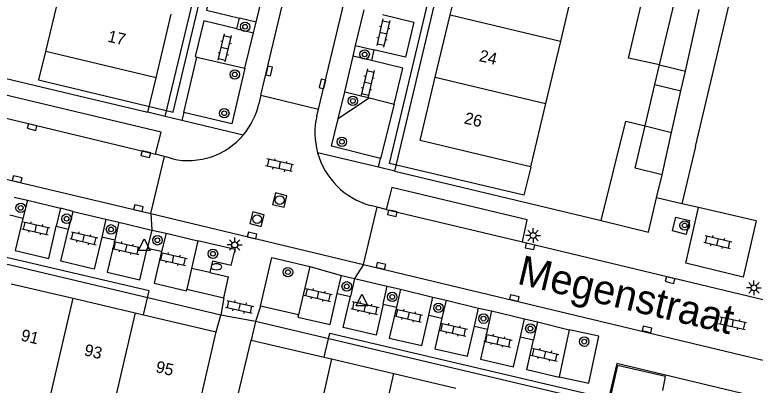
# Model space of a CAD drawing. Extents: x 124000 to 128010, y 398999 to 403000.
# Drawn here: x 127465 to 127527.7, y 399931.5 to 399962.9 of the extents above; entities that cross this region are included whole.
import ezdxf

# ---------------------------------------------------------------- set-up
doc = ezdxf.new("R2010")
doc.units = 0
for name, color, linetype in [('gg-afsc-erfafscheiding', 7, 'Continuous'), ('gg-afsc-muur', 7, 'Continuous'), ('gg-anno-huisnummerreeks BGT', 7, 'Continuous'), ('gg-anno-openbare ruimte label', 7, 'Continuous'), ('gg-bbg-bijgebouw', 7, 'Continuous'), ('gg-bbg-gedigitaliseerde bebouwing', 7, 'Continuous'), ('gg-bbg-gedigitaliseerde bijgebouw', 7, 'Continuous'), ('gg-bbg-hoofdgebouw', 7, 'Continuous'), ('gg-bbg-luifel en loopbrug', 7, 'Continuous'), ('gg-bbg-tussenscheiding', 7, 'Continuous'), ('gg-knt-verharding', 7, 'Continuous'), ('gg-knt-verharding nz', 7, 'Continuous'), ('gt-grn-groengrens', 7, 'Continuous'), ('gt-grn-weggrens', 7, 'Continuous'), ('gt-symb-boom', 7, 'Continuous'), ('gt-symb-brandkraan', 7, 'Continuous'), ('gt-symb-klinker verharding', 7, 'Continuous'), ('gt-symb-kolk', 7, 'Continuous'), ('gt-symb-lichtmast', 7, 'Continuous'), ('gt-symb-rioolschacht', 7, 'Continuous'), ('gt-symb-waterafsluiter', 7, 'Continuous')]:
    doc.layers.add(name, color=color, linetype=linetype)

# ---------------------------------------------------------------- blocks, each defined once
blk = doc.blocks.new('gt0-BOOM')
at = {"layer": 'gt-symb-boom'}
for radius in [0.4, 0.2]:
    blk.add_circle((0, 0), radius, dxfattribs=at)
blk = doc.blocks.new('gt0-KL1')
at = {"layer": 'gt-symb-klinker verharding'}
for p, q in [((-1.15, 0.3), (1.15, 0.3)), ((-1, -0.3), (-1, 0.3)), ((-0.5, 0.3), (-0.5, 0.45)), ((0, -0.3), (0, 0.3)), ((0.5, 0.3), (0.5, 0.45)), ((1, -0.3), (1, 0.3)), ((-1.15, -0.3), (1.15, -0.3)), ((-0.5, -0.45), (-0.5, -0.3)), ((0.5, -0.45), (0.5, -0.3))]:
    blk.add_line(p, q, dxfattribs=at)
blk = doc.blocks.new('gt0-LMAST')
at = {"layer": 'gt-symb-lichtmast'}
for p, q in [((-0.182, 0.173), (-0.447, 0.438)), ((-0.005, 0.246), (-0.005, 0.621)), ((0.172, 0.173), (0.437, 0.438)), ((-0.255, -0.004), (-0.63, -0.004)), ((-0.182, -0.181), (-0.447, -0.446)), ((-0.005, -0.254), (-0.005, -0.629)), ((0.437, -0.446), (0.172, -0.181)), ((0.245, -0.004), (0.62, -0.004))]:
    blk.add_line(p, q, dxfattribs=at)
blk.add_circle((-0.005, -0.004), 0.25, dxfattribs=at)
blk = doc.blocks.new('gt0-KOLK')
at = {"layer": 'gt-symb-kolk'}
blk.add_lwpolyline([(0, 0), (0.375, 0), (0.375, 0.4), (-0.375, 0.4), (-0.375, 0), (0, 0)], dxfattribs=at)
blk = doc.blocks.new('gt0-WAFSL')
at = {"layer": 'gt-symb-waterafsluiter'}
for p, q in [((-0.5, -0.333), (0, 0.667)), ((0, 0.667), (0.5, -0.333)), ((0.5, -0.333), (-0.5, -0.333))]:
    blk.add_line(p, q, dxfattribs=at)
blk = doc.blocks.new('gt0-BR')
at = {"layer": 'gt-symb-brandkraan'}
for centre, radius, start, end in [((-0.244, 0), 0.206, 107.56694, 252.43307), ((0.599, -2.664), 3, 106.89205, 107.56694), ((0, -0.691), 0.938, 73.10799, 106.89205), ((-0.599, -2.664), 3, 72.43309, 73.10799), ((0.244, 0), 0.206, 287.56695, 72.43309), ((0.599, 2.664), 3, 252.43307, 253.10797), ((0, 0.691), 0.938, 253.10797, 286.89206), ((-0.599, 2.664), 3, 286.89206, 287.56695)]:
    blk.add_arc(centre, radius, start, end, dxfattribs=at)
blk = doc.blocks.new('gt0-RS')
at = {"layer": 'gt-symb-rioolschacht'}
blk.add_lwpolyline([(-0.5, -0.5), (0.5, -0.5), (0.5, 0.5), (-0.5, 0.5)], close=True, dxfattribs=at)
blk.add_circle((0, 0), 0.375, dxfattribs=at)

msp = doc.modelspace()

# ---------------------------------------------------------------- linework, layer by layer
at = {"layer": 'gg-afsc-erfafscheiding'}
for p, q in [((127522.663, 399951.717), (127529.947, 399982.26)), ((127476.281, 399954.604), (127476.979, 399957.529)), ((127471.03, 399955.853), (127476.281, 399954.604)), ((127514.462, 399945.502), (127514.688, 399945.446))]:
    msp.add_line(p, q, dxfattribs=at)
at = {"layer": 'gg-afsc-muur'}
for p, q in [((127460.703, 399958.309), (127471.03, 399955.853)), ((127522.663, 399951.717), (127521.51, 399946.852)), ((127497.196, 399949.627), (127514.462, 399945.502)), ((127522.935, 399946.522), (127521.51, 399946.852)), ((127527.812, 399945.392), (127522.935, 399946.522))]:
    msp.add_line(p, q, dxfattribs=at)
at = {"layer": 'gg-bbg-bijgebouw'}
msp.add_line((127519.84, 399949.315), (127517.555, 399949.863), dxfattribs=at)
at = {"layer": 'gg-bbg-gedigitaliseerde bebouwing'}
msp.add_line((127467.641, 399959.757), (127468.947, 399965.191), dxfattribs=at)
at = {"layer": 'gg-bbg-gedigitaliseerde bijgebouw'}
for p, q in [((127519.626, 399958.617), (127520.861, 399963.84)), ((127521.812, 399958.088), (127522.987, 399963.317)), ((127519.626, 399958.617), (127521.812, 399958.088)), ((127518.403, 399953.448), (127519.232, 399956.951)), ((127519.232, 399956.951), (127521.436, 399956.414)), ((127520.646, 399952.901), (127521.436, 399956.414)), ((127517.555, 399949.863), (127518.403, 399953.448)), ((127519.84, 399949.315), (127520.646, 399952.901))]:
    msp.add_line(p, q, dxfattribs=at)
at = {"layer": 'gg-bbg-hoofdgebouw'}
for p, q in [((127501.894, 399962.857), (127503.151, 399968.11)), ((127512.492, 399965.897), (127511.236, 399960.645)), ((127476.979, 399957.529), (127478.264, 399962.918)), ((127500.631, 399957.576), (127501.894, 399962.857)), ((127511.236, 399960.645), (127509.973, 399955.365)), ((127476.979, 399957.529), (127467.641, 399959.757)), ((127509.973, 399955.365), (127508.684, 399949.976)), ((127464.707, 399940.067), (127469.955, 399938.836)), ((127469.955, 399938.836), (127475.213, 399937.603)), ((127475.213, 399937.603), (127475.901, 399937.442)), ((127475.901, 399937.442), (127482.077, 399935.994)), ((127479.887, 399926.647), (127482.077, 399935.994)), ((127482.778, 399925.961), (127485.031, 399935.293)), ((127485.031, 399935.293), (127491.214, 399933.842)), ((127491.214, 399933.842), (127491.845, 399933.694)), ((127491.845, 399933.694), (127497.109, 399932.459)), ((127497.109, 399932.459), (127502.365, 399931.226))]:
    msp.add_line(p, q, dxfattribs=at)
msp.add_lwpolyline([(127508.684, 399949.976), (127499.347, 399952.209), (127500.631, 399957.576)], dxfattribs=at)
at = {"layer": 'gg-bbg-luifel en loopbrug'}
for p, q in [((127519.232, 399956.951), (127519.626, 399958.617)), ((127521.436, 399956.414), (127521.812, 399958.088)), ((127519.374, 399947.362), (127519.84, 399949.315)), ((127518.678, 399944.451), (127519.374, 399947.362)), ((127514.688, 399945.446), (127518.678, 399944.451))]:
    msp.add_line(p, q, dxfattribs=at)
for points in [[(127467.641, 399959.757), (127467.592, 399959.769), (127467.017, 399957.362), (127478.412, 399954.625), (127489.221, 399999.898), (127487.201, 400000.38)], [(127508.684, 399949.976), (127508.713, 399949.969), (127508.142, 399947.583), (127496.738, 399950.268), (127503.772, 399979.772), (127505.823, 399979.282)], [(127519.626, 399958.617), (127516.999, 399959.207), (127518.241, 399964.459), (127520.861, 399963.84)], [(127514.688, 399945.446), (127516.759, 399953.853), (127518.403, 399953.448)], [(127475.901, 399937.442), (127476.375, 399939.463), (127453.984, 399944.706), (127451.295, 399933.305), (127451.834, 399933.179), (127451.844, 399933.222)], [(127491.214, 399933.842), (127491.691, 399935.877), (127514.059, 399930.619), (127511.417, 399919.21), (127510.841, 399919.345), (127510.848, 399919.375)], [(127519.902, 399931.022), (127520.145, 399932.202), (127516.059, 399933.132), (127515.276, 399929.682)]]:
    msp.add_lwpolyline(points, dxfattribs=at)
at = {"layer": 'gg-bbg-tussenscheiding'}
for p, q in [((127501.894, 399962.857), (127511.236, 399960.645)), ((127500.631, 399957.576), (127509.973, 399955.365)), ((127518.403, 399953.448), (127520.646, 399952.901)), ((127467.768, 399929.489), (127469.955, 399938.836)), ((127494.985, 399923.097), (127497.109, 399932.459))]:
    msp.add_line(p, q, dxfattribs=at)
for points in [[(127475.213, 399937.603), (127473.022, 399928.252), (127472.877, 399928.291)], [(127491.845, 399933.694), (127489.73, 399924.334), (127489.778, 399924.319)]]:
    msp.add_lwpolyline(points, dxfattribs=at)
at = {"layer": 'gg-knt-verharding'}
for p, q in [((127485.85, 399956.067), (127503.101, 400028.276)), ((127477.743, 399954.257), (127490.557, 400007.711)), ((127497.196, 399949.627), (127505.837, 399985.801)), ((127483.811, 399961.683), (127484.027, 399962.59)), ((127485.448, 399962.249), (127484.027, 399962.59)), ((127483.811, 399961.683), (127485.232, 399961.342)), ((127485.232, 399961.342), (127485.448, 399962.249)), ((127493.668, 399959.355), (127493.88, 399960.269)), ((127493.88, 399960.269), (127495.435, 399959.905)), ((127495.435, 399959.905), (127495.216, 399958.992)), ((127479.318, 399954.576), (127480.427, 399959.294)), ((127480.427, 399959.294), (127484.494, 399958.337)), ((127495.216, 399958.992), (127493.668, 399959.355)), ((127485.85, 399956.067), (127490.731, 399954.875)), ((127492.399, 399954.041), (127492.977, 399956.346)), ((127492.977, 399956.346), (127495.06, 399955.824)), ((127495.06, 399955.824), (127497.142, 399955.302)), ((127497.142, 399955.302), (127495.987, 399950.692)), ((127477.743, 399954.257), (127476.281, 399954.604)), ((127477.676, 399950.851), (127476.92, 399951.063)), ((127476.534, 399946.021), (127477.676, 399950.851)), ((127464.96, 399947.415), (127466.069, 399947.153)), ((127521.51, 399946.852), (127519.374, 399947.362)), ((127466.069, 399947.153), (127465.689, 399945.61)), ((127468.871, 399946.468), (127468.514, 399944.94)), ((127469.946, 399946.205), (127468.871, 399946.468)), ((127469.549, 399944.696), (127469.946, 399946.205)), ((127494.554, 399941.701), (127495.702, 399946.559)), ((127496.461, 399946.368), (127495.702, 399946.559)), ((127465.689, 399945.61), (127464.58, 399945.872)), ((127472.724, 399945.555), (127472.368, 399944.025)), ((127472.724, 399945.555), (127473.822, 399945.297)), ((127468.514, 399944.94), (127469.549, 399944.696)), ((127473.822, 399945.297), (127473.467, 399943.767)), ((127482.45, 399937.421), (127451.517, 399944.733)), ((127476.6, 399944.625), (127476.22, 399943.067)), ((127476.6, 399944.625), (127477.814, 399944.365)), ((127477.814, 399944.365), (127477.434, 399942.807)), ((127473.467, 399943.767), (127472.368, 399944.025)), ((127480.515, 399943.707), (127479.978, 399941.378)), ((127508.008, 399943.617), (127542.124, 399935.463)), ((127477.434, 399942.807), (127476.22, 399943.067)), ((127494.554, 399941.701), (127540.958, 399930.576)), ((127479.978, 399941.378), (127479.571, 399939.617)), ((127481.521, 399941.022), (127483.122, 399940.653)), ((127489.99, 399941.547), (127489.037, 399937.432)), ((127482.716, 399938.891), (127483.122, 399940.653)), ((127492.316, 399939.249), (127492.673, 399940.781)), ((127492.673, 399940.781), (127493.788, 399940.527)), ((127493.788, 399940.527), (127493.431, 399938.995)), ((127496.215, 399938.337), (127496.556, 399939.862)), ((127496.556, 399939.862), (127497.669, 399939.601)), ((127479.571, 399939.617), (127482.716, 399938.891)), ((127492.316, 399939.249), (127493.431, 399938.995)), ((127497.669, 399939.601), (127497.328, 399938.075)), ((127500.077, 399937.406), (127500.431, 399938.945)), ((127500.431, 399938.945), (127501.546, 399938.689)), ((127501.546, 399938.689), (127501.192, 399937.15)), ((127489.037, 399937.432), (127485.823, 399938.176)), ((127496.215, 399938.337), (127497.328, 399938.075)), ((127503.942, 399936.482), (127504.299, 399938.015)), ((127504.299, 399938.015), (127505.399, 399937.766)), ((127482.077, 399935.994), (127482.45, 399937.421)), ((127500.077, 399937.406), (127501.192, 399937.15)), ((127505.399, 399937.766), (127505.042, 399936.233)), ((127485.404, 399936.869), (127485.031, 399935.293)), ((127513.467, 399930.241), (127485.404, 399936.869)), ((127507.839, 399935.576), (127508.179, 399937.106)), ((127508.179, 399937.106), (127509.3, 399936.851)), ((127509.3, 399936.851), (127508.96, 399935.321)), ((127503.942, 399936.482), (127505.042, 399936.233)), ((127511.982, 399936.179), (127511.126, 399932.194)), ((127507.839, 399935.576), (127508.96, 399935.321))]:
    msp.add_line(p, q, dxfattribs=at)
for points in [[(127490.731, 399954.875), (127501.545, 400000), (127508.015, 400027.103)], [(127484.494, 399958.337), (127483.384, 399953.62), (127479.318, 399954.576)], [(127476.92, 399951.063), (127477.39, 399952.91), (127461.02, 399956.818), (127460.557, 399954.996)], [(127495.987, 399950.692), (127491.821, 399951.736), (127492.399, 399954.041)], [(127450.82, 399952.567), (127454.214, 399951.322), (127476.534, 399946.021)], [(127508.008, 399943.617), (127508.424, 399945.48), (127496.936, 399948.219), (127496.461, 399946.368)], [(127521.888, 399944.246), (127520.723, 399944.549), (127521.004, 399945.716), (127522.166, 399945.444), (127521.888, 399944.246)], [(127483.342, 399941.605), (127483.659, 399942.982), (127480.515, 399943.707)], [(127485.823, 399938.176), (127486.775, 399942.291), (127489.99, 399941.547)], [(127483.342, 399941.605), (127481.75, 399941.974), (127481.521, 399941.022)], [(127511.126, 399932.194), (127513.636, 399931.655), (127514.493, 399935.639), (127511.982, 399936.179)], [(127635.223, 399904.763), (127515.995, 399933.322), (127515.166, 399929.716)]]:
    msp.add_lwpolyline(points, dxfattribs=at)
at = {"layer": 'gg-knt-verharding nz'}
for p, q in [((127485.448, 399962.249), (127486.161, 399965.217)), ((127493.88, 399960.269), (127494.604, 399963.28)), ((127484.494, 399958.337), (127485.232, 399961.342)), ((127492.977, 399956.346), (127493.668, 399959.355)), ((127485.85, 399956.067), (127485.675, 399955.333)), ((127460.557, 399954.996), (127476.92, 399951.063)), ((127490.581, 399954.278), (127490.731, 399954.875)), ((127478.384, 399950.657), (127477.676, 399950.851)), ((127466.069, 399947.153), (127468.871, 399946.468)), ((127495.702, 399946.559), (127495.134, 399946.702)), ((127469.946, 399946.205), (127472.724, 399945.555)), ((127476.534, 399946.021), (127494.554, 399941.701)), ((127496.461, 399946.368), (127508.008, 399943.617)), ((127473.822, 399945.297), (127476.6, 399944.625)), ((127477.814, 399944.365), (127480.515, 399943.707)), ((127489.99, 399941.547), (127492.673, 399940.781)), ((127493.788, 399940.527), (127496.556, 399939.862)), ((127497.669, 399939.601), (127500.431, 399938.945)), ((127501.546, 399938.689), (127504.299, 399938.015)), ((127505.399, 399937.766), (127508.179, 399937.106)), ((127509.3, 399936.851), (127511.982, 399936.179))]:
    msp.add_line(p, q, dxfattribs=at)
for points in [[(127484.644, 399965.613), (127481.948, 399966.256), (127481.233, 399963.256), (127484.027, 399962.59)], [(127483.811, 399961.683), (127481.017, 399962.349), (127480.296, 399959.325), (127480.427, 399959.294)], [(127496.147, 399962.887), (127498.816, 399962.248), (127498.103, 399959.267), (127495.435, 399959.905)], [(127497.142, 399955.302), (127497.153, 399955.299), (127497.884, 399958.353), (127495.216, 399958.992)], [(127527.812, 399945.392), (127526.709, 399940.633), (127521.843, 399941.809), (127522.935, 399946.522)], [(127465.689, 399945.61), (127465.048, 399942.881), (127467.875, 399942.217), (127468.514, 399944.94)], [(127472.368, 399944.025), (127471.731, 399941.312), (127468.91, 399941.974), (127469.549, 399944.696)], [(127473.467, 399943.767), (127472.83, 399941.054), (127475.595, 399940.405), (127476.22, 399943.067)], [(127477.434, 399942.807), (127476.804, 399940.121), (127479.539, 399939.479), (127479.571, 399939.617)], [(127489.037, 399937.432), (127488.994, 399937.247), (127491.709, 399936.62), (127492.316, 399939.249)], [(127496.215, 399938.337), (127495.61, 399935.719), (127492.823, 399936.363), (127493.431, 399938.995)], [(127497.328, 399938.075), (127496.724, 399935.462), (127499.481, 399934.825), (127500.077, 399937.406)], [(127501.192, 399937.15), (127500.596, 399934.567), (127503.353, 399933.931), (127503.942, 399936.482)], [(127505.042, 399936.233), (127504.452, 399933.677), (127507.251, 399933.03), (127507.839, 399935.576)], [(127511.126, 399932.194), (127511.114, 399932.138), (127508.371, 399932.772), (127508.96, 399935.321)]]:
    msp.add_lwpolyline(points, dxfattribs=at)
for centre, radius, start, end in [((127479.699, 399956.637), 6.116, 319.69948, 347.69011), ((127496.844, 399952.885), 6.416, 167.46449, 195.38582), ((127479.692, 399956.639), 6.124, 257.6697, 319.72827), ((127496.847, 399952.889), 6.42, 195.41034, 254.52569)]:
    msp.add_arc(centre, radius, start, end, dxfattribs=at)
at = {"layer": 'gt-grn-groengrens'}
for p, q in [((127495.06, 399955.824), (127492.399, 399954.041)), ((127481.521, 399941.022), (127479.978, 399941.378))]:
    msp.add_line(p, q, dxfattribs=at)
at = {"layer": 'gt-grn-weggrens'}
for p, q in [((127479.162, 399953.919), (127477.743, 399954.257)), ((127479.318, 399954.576), (127479.162, 399953.919)), ((127484.364, 399952.681), (127479.162, 399953.919)), ((127495.812, 399949.956), (127490.658, 399951.183)), ((127495.812, 399949.956), (127495.987, 399950.692)), ((127497.196, 399949.627), (127495.812, 399949.956)), ((127476.534, 399946.021), (127476.6, 399944.625)), ((127494.554, 399941.701), (127493.788, 399940.527)), ((127482.716, 399938.891), (127482.45, 399937.421)), ((127485.823, 399938.176), (127485.404, 399936.869)), ((127485.404, 399936.869), (127482.45, 399937.421))]:
    msp.add_line(p, q, dxfattribs=at)

# ---------------------------------------------------------------- block references
at = {"layer": 'gt-symb-boom'}
for p in [(127484.513, 399961.859), (127494.64, 399959.515), (127483.643, 399957.818), (127493.647, 399955.573), (127482.751, 399954.529), (127492.714, 399952.107), (127465.501, 399946.507), (127469.394, 399945.589), (127521.756, 399945.015), (127473.156, 399944.682), (127477.087, 399943.755), (127481.791, 399942.609), (127488.148, 399941.058), (127493.123, 399939.851), (127496.975, 399938.959), (127500.893, 399938.033), (127504.712, 399937.113), (127508.683, 399936.278), (127513.246, 399935.163)]:
    msp.add_blockref('gt0-BOOM', p, dxfattribs=at)
at = {"layer": 'gt-symb-brandkraan'}
msp.add_blockref('gt0-BR', (127482.082, 399941.51), dxfattribs=at)
at = {"layer": 'gt-symb-klinker verharding'}
for p, rotation in [((127496.219, 399961.329), -102.93881062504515), ((127482.775, 399960.07), -103.41107185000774), ((127494.906, 399957.108), -102.93881062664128), ((127487.43, 399950.114), 167.75714042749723), ((127466.785, 399944.763), -12.88297947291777), ((127470.848, 399943.932), -12.882979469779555), ((127524.553, 399943.611), -13.535856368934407), ((127474.45, 399943.1), -12.882979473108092), ((127478.421, 399942.177), -12.88297947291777), ((127490.703, 399939.129), -12.882979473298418), ((127484.054, 399938.114), -12.88297947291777), ((127494.674, 399938.021), -12.882979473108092), ((127498.368, 399937.375), -12.88297947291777), ((127525.811, 399936.715), 167.75714042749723), ((127502.155, 399936.174), -12.882979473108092), ((127505.941, 399935.251), -12.882979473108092), ((127509.912, 399934.05), -12.882979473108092)]:
    msp.add_blockref('gt0-KL1', p, dxfattribs=dict(at, rotation=rotation))
at = {"layer": 'gt-symb-kolk'}
for p, rotation in [((127486.351, 399958.158), -103.46677689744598), ((127491.257, 399956.971), 76.53322310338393), ((127466.518, 399953.552), 166.40843956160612), ((127476.151, 399951.248), 166.53322310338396), ((127465.158, 399948.748), -13.355340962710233), ((127475.43, 399946.287), -13.48012621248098), ((127497.028, 399946.24), 167.28466301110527), ((127485.063, 399943.974), -13.48012621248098), ((127508.684, 399943.431), 168.57767893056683), ((127495.972, 399941.396), -13.883418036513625), ((127520.471, 399940.186), -14.772723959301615), ((127507.283, 399938.669), -13.535856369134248), ((127518.518, 399936.011), -13.299584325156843)]:
    msp.add_blockref('gt0-KOLK', p, dxfattribs=dict(at, rotation=rotation))
at = {"layer": 'gt-symb-lichtmast'}
for p in [(127508.916, 399944.169), (127483.639, 399943.368), (127527.625, 399939.73)]:
    msp.add_blockref('gt0-LMAST', p, dxfattribs=at)
at = {"layer": 'gt-symb-rioolschacht'}
for p, rotation in [((127487.449, 399947.162), 75.99155652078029), ((127485.532, 399945.546), -104.82810852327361)]:
    msp.add_blockref('gt0-RS', p, dxfattribs=dict(at, rotation=rotation))
at = {"layer": 'gt-symb-waterafsluiter'}
for p in [(127475.973, 399943.225), (127494.417, 399938.527)]:
    msp.add_blockref('gt0-WAFSL', p, dxfattribs=at)

# ---------------------------------------------------------------- texts
at = {"layer": 'gg-anno-huisnummerreeks BGT'}
for s, rotation, p in [('17', 346.6, (127472.803, 399960.611)), ('24', 346.5, (127504.277, 399958.963)), ('26', 346.5, (127503.013, 399953.675)), ('91', 346.8, (127465.461, 399935.268)), ('93', 346.8, (127470.818, 399934.011)), ('95', 346.8, (127476.88, 399932.59))]:
    msp.add_text(s, height=1, rotation=rotation, dxfattribs=at).set_placement(p)
at = {"layer": 'gg-anno-openbare ruimte label'}
msp.add_text('Megenstraat', height=2.5, rotation=346.6, dxfattribs=at).set_placement((127507.479, 399940.084))

doc.saveas('drawing.dxf')
